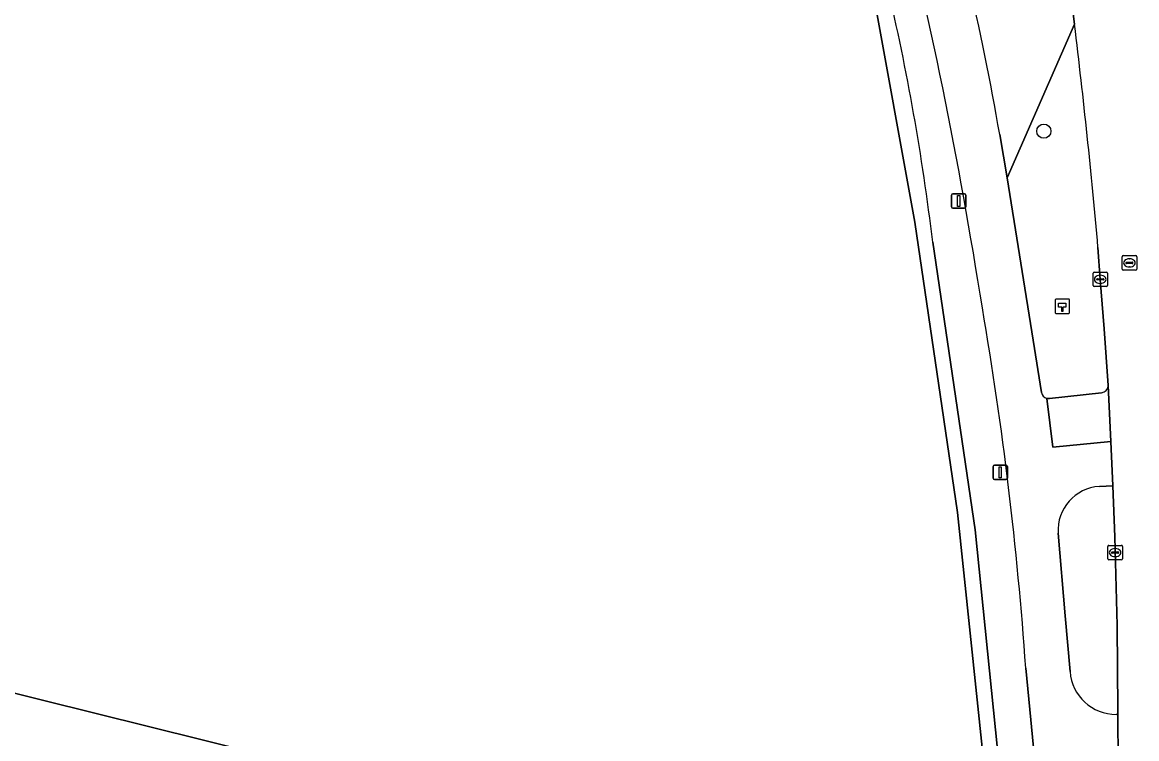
# Model space of a CAD drawing. Extents: x 160203 to 161530, y 379528 to 381797.
# Drawn here: x 160739.2 to 160816, y 380767.2 to 380816.7 of the extents above; entities that cross this region are included whole.
import ezdxf

# ---------------------------------------------------------------- set-up
doc = ezdxf.new("R2010")
doc.units = 0
for name, color, linetype in [('IMGEO_Berm_groen', 7, 'Continuous'), ('IMGEO_Boom', 7, 'Continuous'), ('IMGEO_Erf', 7, 'Continuous'), ('IMGEO_Grasland_agrarisch', 7, 'Continuous'), ('IMGEO_Groenvoorziening', 7, 'Continuous'), ('IMGEO_Hectometerpaal', 7, 'Continuous'), ('IMGEO_Hek', 7, 'Continuous'), ('IMGEO_Kolk', 7, 'Continuous'), ('IMGEO_Lichtmast', 7, 'Continuous'), ('IMGEO_Rijbaan_lokaal_gesloten', 7, 'Continuous'), ('IMGEO_Rijbaan_lokaal_open', 7, 'Continuous'), ('IMGEO_Rioolput', 7, 'Continuous'), ('IMGEO_Verkeerseiland_groen', 7, 'Continuous'), ('IMGEO_Voetpad_open', 7, 'Continuous')]:
    doc.layers.add(name, color=color, linetype=linetype)

msp = doc.modelspace()

# ---------------------------------------------------------------- linework, layer by layer
at = {"layer": 'IMGEO_Berm_groen'}
for points in [[(160806.57, 380808.928), (160807.077, 380805.94), (160811.727, 380816.523), (160811.638, 380817.24), (160811.548, 380817.956), (160811.402, 380819.029), (160811.35, 380819.337), (160811.188, 380820.562), (160809.889, 380829.228)], [(160811.727, 380816.523), (160807.077, 380805.94), (160808.884, 380794.743), (160809.452, 380791.124)], [(160814.053, 380791.609), (160813.775, 380795.509), (160813.503, 380798.93), (160813.344, 380801.126)], [(160809.822, 380790.722), (160810.01, 380790.708), (160813.59, 380791.114)]]:
    msp.add_lwpolyline(points, dxfattribs=at)
for centre, radius, start, end in [((160601.801, 380773.217), 207.86, 9.89275, 15.99952), ((160380.165, 380763.417), 434.817, 4.97519, 7.01532), ((160813.555, 380791.611), 0.498, 274.04962, 359.77665), ((160809.915, 380791.179), 0.466, 186.74096, 258.51185)]:
    msp.add_arc(centre, radius, start, end, dxfattribs=at)
at = {"layer": 'IMGEO_Boom'}
msp.add_circle((160809.611, 380809.152), 0.489, dxfattribs=at)
at = {"layer": 'IMGEO_Erf'}
msp.add_lwpolyline([(160811.517, 380695.337), (160811.631, 380699.294), (160811.709, 380701.354), (160812.287, 380716.603), (160785.406, 380727.429), (160778.236, 380731.152), (160767.987, 380737.136), (160770.318, 380742.687), (160771.747, 380746.088), (160770.353, 380762.501), (160699.37, 380780.126), (160697.759, 380780.526), (160683.987, 380750), (160678.954, 380739.526), (160671.915, 380726.795), (160629.708, 380695.795)], dxfattribs=at)
at = {"layer": 'IMGEO_Grasland_agrarisch'}
for points in [[(160746.852, 380844.623), (160727.643, 380845.203), (160726.668, 380842.596), (160723.927, 380836.633), (160714.858, 380813.858), (160701.375, 380784.636), (160699.37, 380780.126), (160770.353, 380762.501), (160771.747, 380746.088), (160770.318, 380742.687), (160778.781, 380738.943), (160811.746, 380725.723), (160810.001, 380733.144), (160808.197, 380741.734), (160807.097, 380750), (160803.667, 380782.861), (160800.72, 380802.882)], [(160800.72, 380802.882), (160797.794, 380818.979), (160790.967, 380843.218), (160790.757, 380843.757)]]:
    msp.add_lwpolyline(points, dxfattribs=at)
at = {"layer": 'IMGEO_Groenvoorziening'}
for points in [[(160790.757, 380843.757), (160790.967, 380843.218), (160797.794, 380818.979), (160800.72, 380802.882), (160803.667, 380782.861), (160807.097, 380750), (160808.197, 380741.734), (160810.001, 380733.144), (160811.746, 380725.723), (160812.287, 380716.603), (160811.709, 380701.354), (160813.031, 380701.385), (160812.937, 380724.626)], [(160812.762, 380726.406), (160810.03, 380738.639), (160808.684, 380745.883), (160808.095, 380750), (160804.878, 380781.652), (160801.952, 380801.488)]]:
    msp.add_lwpolyline(points, dxfattribs=at)
msp.add_arc((160643.131, 380782.478), 159.955, 6.82545, 13.26331, dxfattribs=at)
at = {"layer": 'IMGEO_Hectometerpaal'}
for p, q in [((160810.388, 380797.49), (160810.388, 380796.649)), ((160810.388, 380797.49), (160810.388, 380796.649)), ((160811.304, 380797.574), (160810.463, 380797.574)), ((160811.304, 380797.574), (160810.463, 380797.574)), ((160811.388, 380796.658), (160811.388, 380797.499)), ((160811.388, 380796.658), (160811.388, 380797.499)), ((160810.472, 380796.574), (160811.313, 380796.574)), ((160810.472, 380796.574), (160811.313, 380796.574))]:
    msp.add_line(p, q, dxfattribs=at)
msp.add_lwpolyline([(160810.913, 380796.718), (160810.853, 380796.718), (160810.853, 380797.023), (160810.633, 380797.023), (160810.633, 380797.292), (160811.133, 380797.292), (160811.133, 380797.023), (160810.913, 380797.023), (160810.913, 380796.718)], dxfattribs=at)
for centre, start, end in [((160810.466, 380797.496), 92.4484, 184.28452), ((160810.466, 380797.496), 92.4484, 184.28452), ((160811.31, 380797.496), 2.4484, 94.28452), ((160811.31, 380797.496), 2.4484, 94.28452), ((160810.466, 380796.652), 182.4484, 274.28452), ((160810.466, 380796.652), 182.4484, 274.28452), ((160811.31, 380796.652), 272.4484, 4.28452), ((160811.31, 380796.652), 272.4484, 4.28452)]:
    msp.add_arc(centre, 0.0779, start, end, dxfattribs=at)
at = {"layer": 'IMGEO_Hek'}
msp.add_lwpolyline([(160724.662, 380842.651), (160726.668, 380842.596), (160727.305, 380842.579), (160755.37, 380841.813), (160764.499, 380841.725), (160790.967, 380843.218), (160797.794, 380818.979), (160800.72, 380802.882), (160803.667, 380782.861), (160807.097, 380750), (160808.197, 380741.734), (160810.001, 380733.144), (160811.746, 380725.723), (160812.287, 380716.603)], dxfattribs=at)
at = {"layer": 'IMGEO_Kolk'}
for p, q in [((160813.002, 380798.504), (160813.002, 380799.356)), ((160813.077, 380799.43), (160813.929, 380799.43)), ((160813.49, 380799.21), (160813.515, 380799.21)), ((160814.003, 380799.356), (160814.003, 380798.504)), ((160813.929, 380798.43), (160813.077, 380798.43)), ((160813.261, 380798.924), (160813.261, 380798.936)), ((160813.699, 380798.887), (160813.301, 380798.887)), ((160813.304, 380798.973), (160813.702, 380798.973)), ((160813.513, 380798.65), (160813.488, 380798.65)), ((160813.745, 380798.936), (160813.745, 380798.924)), ((160814.1, 380780.585), (160814.952, 380780.585)), ((160814.025, 380779.659), (160814.025, 380780.511)), ((160814.284, 380780.079), (160814.284, 380780.091)), ((160814.722, 380780.042), (160814.324, 380780.042)), ((160814.327, 380780.128), (160814.725, 380780.128)), ((160814.513, 380780.365), (160814.538, 380780.365)), ((160814.768, 380780.091), (160814.768, 380780.079)), ((160815.026, 380780.511), (160815.026, 380779.659)), ((160814.952, 380779.585), (160814.1, 380779.585)), ((160814.536, 380779.805), (160814.511, 380779.805))]:
    msp.add_line(p, q, dxfattribs=at)
for points in [[(160813.002, 380798.504), (160813.002, 380799.356)], [(160813.077, 380799.43), (160813.929, 380799.43)], [(160814.003, 380799.356), (160814.003, 380798.504)], [(160813.929, 380798.43), (160813.077, 380798.43)], [(160814.1, 380780.585), (160814.952, 380780.585)], [(160814.025, 380779.659), (160814.025, 380780.511)], [(160815.026, 380780.511), (160815.026, 380779.659)], [(160814.952, 380779.585), (160814.1, 380779.585)]]:
    msp.add_lwpolyline(points, dxfattribs=at)
for centre, radius, start, end in [((160813.079, 380799.354), 0.0765, 91.55205, 178.44795), ((160813.079, 380799.354), 0.0765, 91.55205, 178.44795), ((160813.927, 380799.354), 0.0765, 1.55205, 88.44795), ((160813.927, 380799.354), 0.0765, 1.55205, 88.44795), ((160813.079, 380798.506), 0.0765, 181.55205, 268.44795), ((160813.079, 380798.506), 0.0765, 181.55205, 268.44795), ((160813.301, 380798.933), 0.0403, 85.87752, 175.75265), ((160813.298, 380798.923), 0.0366, 178.93798, 274.71019), ((160813.702, 380798.93), 0.043, 264.86636, 352.45326), ((160813.706, 380798.935), 0.0386, 1.73085, 96.63898), ((160813.927, 380798.506), 0.0765, 271.55205, 358.44795), ((160813.927, 380798.506), 0.0765, 271.55205, 358.44795), ((160814.102, 380780.509), 0.0765, 91.55205, 178.44795), ((160814.102, 380780.509), 0.0765, 91.55205, 178.44795), ((160814.95, 380780.509), 0.0765, 1.55205, 88.44795), ((160814.95, 380780.509), 0.0765, 1.55205, 88.44795), ((160814.324, 380780.088), 0.0403, 85.87752, 175.75265), ((160814.321, 380780.078), 0.0366, 178.93798, 274.71019), ((160814.725, 380780.085), 0.043, 264.86636, 352.45326), ((160814.729, 380780.09), 0.0386, 1.73085, 96.63898), ((160814.102, 380779.661), 0.0765, 181.55205, 268.44795), ((160814.102, 380779.661), 0.0765, 181.55205, 268.44795), ((160814.95, 380779.661), 0.0765, 271.55205, 358.44795), ((160814.95, 380779.661), 0.0765, 271.55205, 358.44795)]:
    msp.add_arc(centre, radius, start, end, dxfattribs=at)
for centre, major_axis, ratio, start_param, end_param in [((160813.489, 380798.93), (-0.387, 0.002), 0.722429, 4.712389, 7.853982), ((160813.514, 380798.93), (-0.39, 0.002), 0.717154, 1.570796, 4.712389), ((160814.512, 380780.085), (-0.387, 0.002), 0.722429, 4.712389, 7.853982), ((160814.537, 380780.085), (-0.39, 0.002), 0.717154, 1.570796, 4.712389)]:
    msp.add_ellipse(centre, major_axis=major_axis, ratio=ratio, start_param=start_param, end_param=end_param, dxfattribs=at)
at = {"layer": 'IMGEO_Lichtmast'}
for p, q in [((160803.248, 380803.93), (160803.248, 380804.73)), ((160803.248, 380804.73), (160803.248, 380803.93)), ((160803.348, 380804.83), (160804.138, 380804.83)), ((160804.138, 380804.83), (160803.348, 380804.83)), ((160804.238, 380804.73), (160804.238, 380803.93)), ((160804.238, 380803.93), (160804.238, 380804.73)), ((160804.138, 380803.83), (160803.348, 380803.83)), ((160803.348, 380803.83), (160804.138, 380803.83)), ((160806.108, 380785.221), (160806.108, 380786.021)), ((160806.108, 380786.021), (160806.108, 380785.221)), ((160806.208, 380786.121), (160806.998, 380786.121)), ((160806.998, 380786.121), (160806.208, 380786.121)), ((160807.098, 380786.021), (160807.098, 380785.221)), ((160807.098, 380785.221), (160807.098, 380786.021)), ((160806.998, 380785.121), (160806.208, 380785.121)), ((160806.208, 380785.121), (160806.998, 380785.121))]:
    msp.add_line(p, q, dxfattribs=at)
for points in [[(160803.668, 380804.705), (160803.818, 380804.705), (160803.818, 380803.955), (160803.668, 380803.955), (160803.668, 380804.705)], [(160806.528, 380785.996), (160806.678, 380785.996), (160806.678, 380785.246), (160806.528, 380785.246), (160806.528, 380785.996)]]:
    msp.add_lwpolyline(points, dxfattribs=at)
for centre, start, end in [((160803.348, 380804.73), 90, 180), ((160803.348, 380804.73), 90, 180), ((160804.138, 380804.73), 0, 90), ((160804.138, 380804.73), 360, 90), ((160803.348, 380803.93), 180, 270), ((160803.348, 380803.93), 180, 270), ((160804.138, 380803.93), 270, 0), ((160804.138, 380803.93), 270, 0), ((160806.208, 380786.021), 90, 180), ((160806.208, 380786.021), 90, 180), ((160806.998, 380786.021), 0, 90), ((160806.998, 380786.021), 360, 90), ((160806.208, 380785.221), 180, 270), ((160806.208, 380785.221), 180, 270), ((160806.998, 380785.221), 270, 0), ((160806.998, 380785.221), 270, 0)]:
    msp.add_arc(centre, 0.1, start, end, dxfattribs=at)
at = {"layer": 'IMGEO_Rijbaan_lokaal_gesloten'}
for points in [[(160806.25, 380850.156), (160806.873, 380846.856), (160807.466, 380843.452), (160808.117, 380839.653), (160809.121, 380833.749), (160809.889, 380829.228), (160811.188, 380820.562), (160811.35, 380819.337), (160811.402, 380819.029), (160811.548, 380817.956), (160811.638, 380817.24), (160811.727, 380816.523)], [(160813.344, 380801.126), (160813.503, 380798.93), (160813.775, 380795.509), (160814.053, 380791.609), (160814.239, 380787.758), (160814.358, 380784.691), (160814.498, 380781.172), (160814.669, 380775.065), (160814.711, 380769.224), (160814.712, 380768.939), (160814.728, 380765.578), (160814.799, 380762.511), (160814.924, 380756.149), (160815.043, 380750), (160815.117, 380746.061), (160815.235, 380739.842), (160815.349, 380733.622), (160815.387, 380726.084), (160815.686, 380703.753), (160815.733, 380701.445), (160815.749, 380700.692), (160815.747, 380694.014)]]:
    msp.add_lwpolyline(points, dxfattribs=at)
msp.add_arc((160380.165, 380763.417), 434.817, 4.97519, 7.01532, dxfattribs=at)
at = {"layer": 'IMGEO_Rijbaan_lokaal_open'}
for points in [[(160809.452, 380791.124), (160808.884, 380794.743), (160807.077, 380805.94), (160806.57, 380808.928)], [(160813.443, 380784.65), (160814.358, 380784.691), (160814.239, 380787.758), (160810.232, 380787.36), (160809.822, 380790.722)], [(160811.419, 380771.876), (160811.092, 380775.732), (160810.596, 380781.424)], [(160808.368, 380772.106), (160809.843, 380756.9), (160810.585, 380750), (160811.506, 380744.02)], [(160814.728, 380765.578), (160814.712, 380768.939), (160814.61, 380768.922)]]:
    msp.add_lwpolyline(points, dxfattribs=at)
for centre, radius, start, end in [((160601.801, 380773.217), 207.86, 9.89275, 15.99952), ((160459.279, 380742.383), 350.371, 8.96171, 14.0058), ((160559.149, 380754.685), 249.827, 3.9986, 9.74275), ((160809.915, 380791.179), 0.466, 186.74096, 258.51185), ((160813.646, 380781.602), 3.055, 93.80416, 183.33793), ((160814.593, 380772.104), 3.182, 184.10546, 270.31191)]:
    msp.add_arc(centre, radius, start, end, dxfattribs=at)
at = {"layer": 'IMGEO_Rioolput'}
for p, q in [((160815.089, 380800.568), (160815.941, 380800.568)), ((160815.014, 380799.642), (160815.014, 380800.494)), ((160815.273, 380800.062), (160815.273, 380800.074)), ((160815.711, 380800.025), (160815.313, 380800.025)), ((160815.316, 380800.111), (160815.714, 380800.111)), ((160815.502, 380800.348), (160815.527, 380800.348)), ((160815.757, 380800.074), (160815.757, 380800.062)), ((160816.015, 380800.494), (160816.015, 380799.642)), ((160815.941, 380799.568), (160815.089, 380799.568)), ((160815.525, 380799.788), (160815.5, 380799.788))]:
    msp.add_line(p, q, dxfattribs=at)
for points in [[(160815.089, 380800.568), (160815.941, 380800.568)], [(160815.014, 380799.642), (160815.014, 380800.494)], [(160816.015, 380800.494), (160816.015, 380799.642)], [(160815.941, 380799.568), (160815.089, 380799.568)]]:
    msp.add_lwpolyline(points, dxfattribs=at)
for centre, radius, start, end in [((160815.091, 380800.492), 0.0765, 91.55205, 178.44795), ((160815.091, 380800.492), 0.0765, 91.55205, 178.44795), ((160815.939, 380800.492), 0.0765, 1.55205, 88.44795), ((160815.939, 380800.492), 0.0765, 1.55205, 88.44795), ((160815.313, 380800.071), 0.0403, 85.87752, 175.75265), ((160815.31, 380800.061), 0.0366, 178.93798, 274.71019), ((160815.714, 380800.068), 0.043, 264.86636, 352.45326), ((160815.718, 380800.073), 0.0386, 1.73085, 96.63898), ((160815.091, 380799.644), 0.0765, 181.55205, 268.44795), ((160815.091, 380799.644), 0.0765, 181.55205, 268.44795), ((160815.939, 380799.644), 0.0765, 271.55205, 358.44795), ((160815.939, 380799.644), 0.0765, 271.55205, 358.44795)]:
    msp.add_arc(centre, radius, start, end, dxfattribs=at)
for centre, major_axis, ratio, start_param, end_param in [((160815.501, 380800.068), (-0.387, 0.002), 0.722429, 4.712389, 7.853982), ((160815.526, 380800.068), (-0.39, 0.002), 0.717154, 1.570796, 4.712389)]:
    msp.add_ellipse(centre, major_axis=major_axis, ratio=ratio, start_param=start_param, end_param=end_param, dxfattribs=at)
at = {"layer": 'IMGEO_Verkeerseiland_groen'}
for points in [[(160814.498, 380781.172), (160814.358, 380784.691), (160813.443, 380784.65)], [(160810.596, 380781.424), (160811.092, 380775.732), (160811.419, 380771.876)], [(160814.61, 380768.922), (160814.712, 380768.939), (160814.711, 380769.224), (160814.669, 380775.065), (160814.498, 380781.172)]]:
    msp.add_lwpolyline(points, dxfattribs=at)
for centre, radius, start, end in [((160813.646, 380781.602), 3.055, 93.80416, 183.33793), ((160814.593, 380772.104), 3.182, 184.10546, 270.31191)]:
    msp.add_arc(centre, radius, start, end, dxfattribs=at)
at = {"layer": 'IMGEO_Voetpad_open'}
for points in [[(160801.952, 380801.488), (160804.878, 380781.652), (160808.095, 380750), (160808.684, 380745.883), (160810.03, 380738.639), (160812.762, 380726.406)], [(160814.239, 380787.758), (160814.053, 380791.609)], [(160813.59, 380791.114), (160810.01, 380790.708), (160809.822, 380790.722)], [(160809.822, 380790.722), (160810.232, 380787.36), (160814.239, 380787.758)], [(160811.506, 380744.02), (160810.585, 380750), (160809.843, 380756.9), (160808.368, 380772.106)]]:
    msp.add_lwpolyline(points, dxfattribs=at)
for centre, radius, start, end in [((160459.279, 380742.383), 350.371, 8.96171, 14.0058), ((160643.131, 380782.478), 159.955, 6.82545, 13.26331), ((160559.149, 380754.685), 249.827, 3.9986, 9.74275), ((160813.555, 380791.611), 0.498, 274.04962, 359.77665)]:
    msp.add_arc(centre, radius, start, end, dxfattribs=at)

doc.saveas('drawing.dxf')
